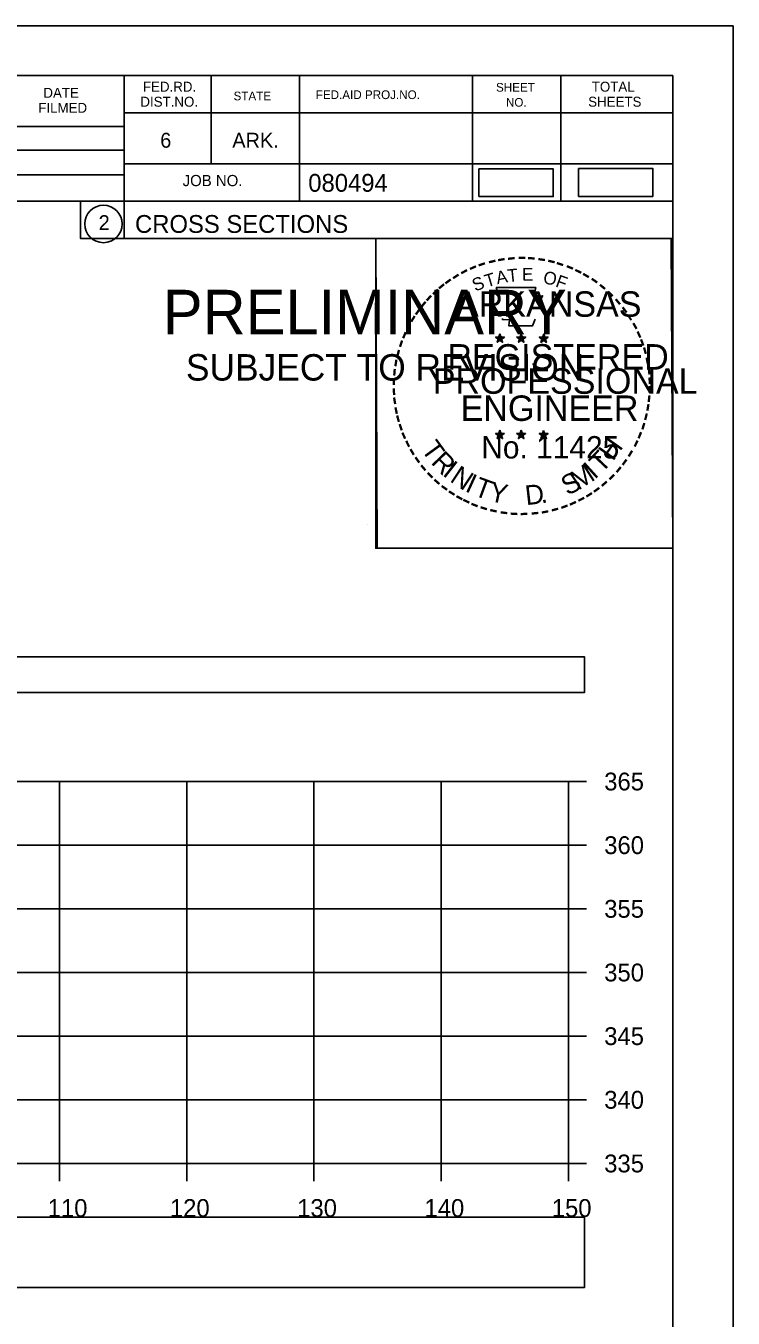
# Model space of a CAD drawing. Extents: x 1376273 to 1384221, y 378927 to 384592.
# Drawn here: x 1377165.1 to 1377220.7, y 382570.4 to 382671.9 of the extents above; entities that cross this region are included whole.
import ezdxf

# ---------------------------------------------------------------- set-up
doc = ezdxf.new("R2010")
doc.units = 0
for name, color, linetype in [('R_Axis', 7, 'Continuous'), ('R_Axis Annot', 7, 'Continuous'), ('R_Border', 7, 'Continuous'), ('R_Border PE', 7, 'Continuous'), ('R_Border Prem', 7, 'Continuous'), ('R_Drive', 7, 'Continuous'), ('R_Grid', 7, 'Continuous'), ('R_No Plot', 7, 'Continuous')]:
    doc.layers.add(name, color=color, linetype=linetype)

msp = doc.modelspace()

# ---------------------------------------------------------------- linework, layer by layer
at = {"layer": 'R_Axis'}
for p, q in [((1377207.77, 382582.54), (1377207.77, 382612.54)), ((1377209.17, 382612.54), (1377207.77, 382612.54)), ((1377209.17, 382607.54), (1377207.77, 382607.54)), ((1377209.17, 382602.54), (1377207.77, 382602.54)), ((1377209.17, 382597.54), (1377207.77, 382597.54)), ((1377209.17, 382592.54), (1377207.77, 382592.54)), ((1377209.17, 382587.54), (1377207.77, 382587.54)), ((1376907.77, 382582.54), (1377207.77, 382582.54)), ((1377167.77, 382581.14), (1377167.77, 382582.54)), ((1377177.77, 382581.14), (1377177.77, 382582.54)), ((1377187.77, 382581.14), (1377187.77, 382582.54)), ((1377197.77, 382581.14), (1377197.77, 382582.54)), ((1377207.77, 382581.14), (1377207.77, 382582.54)), ((1377209.17, 382582.54), (1377207.77, 382582.54))]:
    msp.add_line(p, q, dxfattribs=at)
at = {"layer": 'R_Axis Annot'}
for points in [[(1376907.2, 382619.52), (1377209.01, 382619.52), (1377209.01, 382622.34), (1376907.2, 382622.34)], [(1376907.2, 382572.79), (1377209.01, 382572.79), (1377209.01, 382578.31), (1376907.2, 382578.31)]]:
    msp.add_lwpolyline(points, close=True, dxfattribs=at)
at = {"layer": 'R_Border'}
for p, q in [((1376899.77, 382668), (1377215.95, 382668)), ((1377172.85, 382668), (1377172.85, 382655.2)), ((1377179.69, 382668), (1377179.69, 382661.06)), ((1377186.63, 382668), (1377186.63, 382658.12)), ((1377200.21, 382668), (1377200.21, 382658.12)), ((1377207.15, 382668), (1377207.15, 382658.12)), ((1377215.95, 382462.54), (1377215.95, 382668)), ((1377215.95, 382665.06), (1377172.85, 382665.06)), ((1377215.95, 382665.08), (1377215.95, 382665.08)), ((1377133.69, 382663.98), (1377172.85, 382663.98)), ((1377133.69, 382662.12), (1377172.85, 382662.12)), ((1377215.95, 382661.06), (1377172.85, 382661.06)), ((1377175.81, 382661.06), (1377215.95, 382661.06)), ((1377133.69, 382660.18), (1377172.85, 382660.18)), ((1377215.95, 382658.12), (1377133.69, 382658.12)), ((1377172.85, 382655.2), (1377215.95, 382655.2))]:
    msp.add_line(p, q, dxfattribs=at)
msp.add_circle((1377171.23, 382656.33), 1.47, dxfattribs=at)
at = {"layer": 'R_Border PE'}
for p, q in [((1377202.03, 382647.45), (1377202.38, 382647.34)), ((1377202.03, 382647.45), (1377202.29, 382647.41)), ((1377202.03, 382647.45), (1377202.27, 382647.33)), ((1377202.38, 382647.71), (1377202.34, 382647.45)), ((1377202.38, 382647.34), (1377202.38, 382647.71)), ((1377202.38, 382647.71), (1377202.43, 382647.46)), ((1377202.73, 382647.45), (1377202.38, 382647.34)), ((1377202.73, 382647.45), (1377202.44, 382647.4)), ((1377202.73, 382647.45), (1377202.52, 382647.35)), ((1377203.7, 382647.45), (1377204.05, 382647.34)), ((1377203.7, 382647.45), (1377203.96, 382647.41)), ((1377203.7, 382647.45), (1377203.94, 382647.33)), ((1377204.05, 382647.71), (1377204.01, 382647.45)), ((1377204.05, 382647.34), (1377204.05, 382647.71)), ((1377204.05, 382647.71), (1377204.1, 382647.46)), ((1377204.4, 382647.45), (1377204.05, 382647.34)), ((1377204.4, 382647.45), (1377204.11, 382647.4)), ((1377204.4, 382647.45), (1377204.19, 382647.35)), ((1377205.47, 382647.44), (1377205.82, 382647.33)), ((1377205.47, 382647.44), (1377205.72, 382647.39)), ((1377205.47, 382647.44), (1377205.7, 382647.32)), ((1377205.82, 382647.69), (1377205.77, 382647.44)), ((1377205.82, 382647.33), (1377205.82, 382647.69)), ((1377205.82, 382647.69), (1377205.86, 382647.44)), ((1377206.16, 382647.44), (1377205.82, 382647.33)), ((1377206.16, 382647.44), (1377205.88, 382647.39)), ((1377206.16, 382647.44), (1377205.96, 382647.34)), ((1377202.17, 382647.04), (1377202.38, 382647.34)), ((1377202.17, 382647.04), (1377202.29, 382647.29)), ((1377202.17, 382647.04), (1377202.38, 382647.26)), ((1377202.59, 382647.04), (1377202.38, 382647.34)), ((1377202.59, 382647.04), (1377202.38, 382647.26)), ((1377202.59, 382647.04), (1377202.46, 382647.33)), ((1377203.84, 382647.04), (1377204.05, 382647.34)), ((1377203.84, 382647.04), (1377203.96, 382647.29)), ((1377203.84, 382647.04), (1377204.05, 382647.26)), ((1377204.26, 382647.04), (1377204.05, 382647.34)), ((1377204.26, 382647.04), (1377204.05, 382647.26)), ((1377204.26, 382647.04), (1377204.13, 382647.33)), ((1377205.6, 382647.03), (1377205.82, 382647.33)), ((1377205.6, 382647.03), (1377205.73, 382647.28)), ((1377205.6, 382647.03), (1377205.81, 382647.25)), ((1377206.03, 382647.03), (1377205.81, 382647.25)), ((1377206.03, 382647.03), (1377205.82, 382647.33)), ((1377206.03, 382647.03), (1377205.89, 382647.32)), ((1377202.03, 382639.88), (1377202.38, 382639.77)), ((1377202.03, 382639.88), (1377202.28, 382639.83)), ((1377202.03, 382639.88), (1377202.27, 382639.76)), ((1377202.16, 382639.47), (1377202.38, 382639.77)), ((1377202.16, 382639.47), (1377202.29, 382639.71)), ((1377202.16, 382639.47), (1377202.38, 382639.69)), ((1377202.38, 382640.13), (1377202.34, 382639.88)), ((1377202.38, 382639.77), (1377202.38, 382640.13)), ((1377202.38, 382640.13), (1377202.43, 382639.88)), ((1377202.72, 382639.88), (1377202.38, 382639.77)), ((1377202.59, 382639.47), (1377202.38, 382639.77)), ((1377202.59, 382639.47), (1377202.38, 382639.68)), ((1377202.72, 382639.88), (1377202.44, 382639.83)), ((1377202.59, 382639.47), (1377202.45, 382639.76)), ((1377202.72, 382639.88), (1377202.52, 382639.78)), ((1377203.7, 382639.88), (1377204.05, 382639.77)), ((1377203.7, 382639.88), (1377203.95, 382639.83)), ((1377203.7, 382639.88), (1377203.93, 382639.76)), ((1377203.83, 382639.47), (1377204.05, 382639.77)), ((1377203.83, 382639.47), (1377203.96, 382639.71)), ((1377203.83, 382639.47), (1377204.04, 382639.69)), ((1377204.05, 382640.13), (1377204.01, 382639.88)), ((1377204.26, 382639.47), (1377204.04, 382639.68)), ((1377204.05, 382639.77), (1377204.05, 382640.13)), ((1377204.05, 382640.13), (1377204.1, 382639.88)), ((1377204.39, 382639.88), (1377204.05, 382639.77)), ((1377204.26, 382639.47), (1377204.05, 382639.77)), ((1377204.39, 382639.88), (1377204.11, 382639.83)), ((1377204.26, 382639.47), (1377204.12, 382639.76)), ((1377204.39, 382639.88), (1377204.19, 382639.78)), ((1377205.46, 382639.87), (1377205.81, 382639.76)), ((1377205.46, 382639.87), (1377205.72, 382639.82)), ((1377205.46, 382639.87), (1377205.7, 382639.75)), ((1377205.6, 382639.46), (1377205.81, 382639.76)), ((1377205.6, 382639.46), (1377205.72, 382639.7)), ((1377205.6, 382639.46), (1377205.81, 382639.68)), ((1377205.81, 382640.12), (1377205.77, 382639.87)), ((1377205.81, 382639.76), (1377205.81, 382640.12)), ((1377205.81, 382640.12), (1377205.86, 382639.87)), ((1377206.16, 382639.87), (1377205.81, 382639.76)), ((1377206.03, 382639.46), (1377205.81, 382639.76)), ((1377206.03, 382639.46), (1377205.81, 382639.67)), ((1377206.16, 382639.87), (1377205.87, 382639.82)), ((1377206.03, 382639.46), (1377205.89, 382639.75)), ((1377206.16, 382639.87), (1377205.96, 382639.77))]:
    msp.add_line(p, q, dxfattribs=at)
for points in [[(1377202.07, 382651.33), (1377202.34, 382650.5)], [(1377205.58, 382650.41), (1377205.73, 382650.69), (1377205.04, 382650.67), (1377205.19, 382651.33), (1377202.07, 382651.33)], [(1377202.57, 382648.91), (1377202.57, 382648.82), (1377203.13, 382648.8), (1377203.07, 382648.33), (1377204.94, 382648.33), (1377205.15, 382648.86)], [(1377202.38, 382647.71), (1377202.59, 382647.04), (1377202.03, 382647.45), (1377202.73, 382647.45), (1377202.17, 382647.04), (1377202.38, 382647.71)], [(1377204.05, 382647.71), (1377204.26, 382647.04), (1377203.7, 382647.45), (1377204.4, 382647.45), (1377203.84, 382647.04), (1377204.05, 382647.71)], [(1377205.82, 382647.69), (1377206.03, 382647.03), (1377205.47, 382647.44), (1377206.16, 382647.44), (1377205.6, 382647.03), (1377205.82, 382647.69)], [(1377202.38, 382640.13), (1377202.59, 382639.47), (1377202.03, 382639.88), (1377202.72, 382639.88), (1377202.16, 382639.47), (1377202.38, 382640.13)], [(1377204.05, 382640.13), (1377204.26, 382639.47), (1377203.7, 382639.88), (1377204.39, 382639.88), (1377203.83, 382639.47), (1377204.05, 382640.13)], [(1377205.81, 382640.12), (1377206.03, 382639.46), (1377205.46, 382639.87), (1377206.16, 382639.87), (1377205.6, 382639.46), (1377205.81, 382640.12)]]:
    msp.add_lwpolyline(points, dxfattribs=at)
for centre, radius in [((1377202.38, 382647.34), 0.172), ((1377202.38, 382647.34), 0.145), ((1377202.38, 382647.34), 0.116), ((1377202.38, 382647.34), 0.0991), ((1377204.05, 382647.34), 0.172), ((1377204.05, 382647.34), 0.145), ((1377204.05, 382647.34), 0.116), ((1377204.05, 382647.34), 0.0991), ((1377205.81, 382647.33), 0.172), ((1377205.81, 382647.33), 0.145), ((1377205.81, 382647.33), 0.116), ((1377202.38, 382647.34), 0.0747), ((1377202.38, 382647.34), 0.0495), ((1377202.38, 382647.34), 0.0296), ((1377204.05, 382647.34), 0.0747), ((1377204.05, 382647.34), 0.0495), ((1377204.05, 382647.34), 0.0296), ((1377205.81, 382647.33), 0.0991), ((1377205.81, 382647.33), 0.0747), ((1377205.81, 382647.33), 0.0495), ((1377205.81, 382647.33), 0.0296), ((1377202.38, 382639.77), 0.172), ((1377202.38, 382639.77), 0.145), ((1377202.38, 382639.77), 0.116), ((1377202.38, 382639.77), 0.0991), ((1377202.38, 382639.77), 0.0747), ((1377202.38, 382639.77), 0.0495), ((1377202.38, 382639.77), 0.0296), ((1377204.05, 382639.77), 0.172), ((1377204.05, 382639.77), 0.145), ((1377204.05, 382639.77), 0.116), ((1377204.05, 382639.77), 0.0991), ((1377204.05, 382639.77), 0.0747), ((1377204.05, 382639.77), 0.0495), ((1377204.05, 382639.77), 0.0296), ((1377205.81, 382639.76), 0.172), ((1377205.81, 382639.76), 0.145), ((1377205.81, 382639.76), 0.116), ((1377205.81, 382639.76), 0.0991), ((1377205.81, 382639.76), 0.0747), ((1377205.81, 382639.76), 0.0495), ((1377205.81, 382639.76), 0.0296)]:
    msp.add_circle(centre, radius, dxfattribs=at)
at = {"layer": 'R_Drive'}
for points in [[(1377200.73, 382658.48), (1377206.56, 382658.48), (1377206.56, 382660.66), (1377200.73, 382660.66)], [(1377208.55, 382658.5), (1377214.39, 382658.5), (1377214.39, 382660.68), (1377208.55, 382660.68)]]:
    msp.add_lwpolyline(points, close=True, dxfattribs=at)
at = {"layer": 'R_Grid'}
for p, q in [((1376907.77, 382612.54), (1377207.77, 382612.54)), ((1376907.77, 382612.54), (1377207.77, 382612.54)), ((1377167.77, 382582.54), (1377167.77, 382612.54)), ((1377167.77, 382582.54), (1377167.77, 382612.54)), ((1377177.77, 382582.54), (1377177.77, 382612.54)), ((1377177.77, 382582.54), (1377177.77, 382612.54)), ((1377187.77, 382582.54), (1377187.77, 382612.54)), ((1377187.77, 382582.54), (1377187.77, 382612.54)), ((1377197.77, 382582.54), (1377197.77, 382612.54)), ((1377197.77, 382582.54), (1377197.77, 382612.54)), ((1377207.77, 382582.54), (1377207.77, 382612.54)), ((1377207.77, 382582.54), (1377207.77, 382612.54)), ((1376907.77, 382607.54), (1377207.77, 382607.54)), ((1376907.77, 382607.54), (1377207.77, 382607.54)), ((1376907.77, 382602.54), (1377207.77, 382602.54)), ((1376907.77, 382602.54), (1377207.77, 382602.54)), ((1376907.77, 382597.54), (1377207.77, 382597.54)), ((1376907.77, 382597.54), (1377207.77, 382597.54)), ((1376907.77, 382592.54), (1377207.77, 382592.54)), ((1376907.77, 382592.54), (1377207.77, 382592.54)), ((1376907.77, 382587.54), (1377207.77, 382587.54)), ((1376907.77, 382587.54), (1377207.77, 382587.54)), ((1376907.77, 382582.54), (1377207.77, 382582.54)), ((1376907.77, 382582.54), (1377207.77, 382582.54))]:
    msp.add_line(p, q, dxfattribs=at)
at = {"layer": 'R_No Plot'}
for p, q in [((1376887.37, 382671.89), (1377220.7, 382671.89)), ((1377191.98, 382632.74), (1377191.98, 382632.74))]:
    msp.add_line(p, q, dxfattribs=at)
for points in [[(1376887.36, 382671.89), (1377220.7, 382671.89), (1377220.7, 382458.55), (1376887.36, 382458.55)], [(1377133.69, 382668), (1377133.69, 382658.12), (1377169.42, 382658.12), (1377169.42, 382655.2), (1377192.62, 382655.2), (1377192.62, 382630.86), (1377215.95, 382630.86), (1377215.95, 382462.54), (1376899.77, 382462.54), (1376899.77, 382668)], [(1377192.62, 382655.2), (1377215.83, 382655.2), (1377215.95, 382630.86), (1377192.74, 382630.86)]]:
    msp.add_lwpolyline(points, close=True, dxfattribs=at)

# ---------------------------------------------------------------- texts
at = {"layer": 'R_Axis Annot'}
for s, p in [('365', (1377210.57, 382611.84)), ('360', (1377210.57, 382606.84)), ('355', (1377210.57, 382601.84)), ('350', (1377210.57, 382596.84)), ('345', (1377210.57, 382591.84)), ('340', (1377210.57, 382586.84)), ('335', (1377210.57, 382581.84)), ('110', (1377166.85, 382578.34)), ('120', (1377176.45, 382578.34)), ('130', (1377186.45, 382578.34)), ('140', (1377196.45, 382578.34)), ('150', (1377206.45, 382578.34))]:
    msp.add_text(s, height=1.4, dxfattribs=at).set_placement(p)
at = {"layer": 'R_Border'}
for s, height, p in [('DATE', 0.782, (1377166.51, 382666.24)), ('FED.RD.', 0.782, (1377174.33, 382666.72)), ('STATE', 0.684, (1377181.45, 382666.04)), ('FED.AID PROJ.NO.', 0.684, (1377187.91, 382666.14)), ('SHEET', 0.684, (1377202.07, 382666.72)), ('TOTAL', 0.782, (1377209.59, 382666.72)), ('FILMED', 0.782, (1377166.11, 382665.06)), ('DIST.NO.', 0.782, (1377174.13, 382665.54)), ('NO.', 0.684, (1377202.85, 382665.54)), ('SHEETS', 0.782, (1377209.31, 382665.54)), ('6', 1.17, (1377175.69, 382662.32)), ('ARK.', 1.172, (1377181.35, 382662.32)), ('JOB NO.', 0.879, (1377177.45, 382659.3)), ('080494', 1.4, (1377187.32, 382658.86)), ('2', 1.17, (1377170.85, 382655.85)), ('CROSS SECTIONS', 1.4, (1377173.71, 382655.63))]:
    msp.add_text(s, height=height, rotation=360, dxfattribs=at).set_placement(p)
at = {"layer": 'R_Border PE'}
for s, height, rotation, p in [('-', 1.6, 13.6301, (1377201.57, 382652.7)), ('-', 1.6, 10.2193, (1377202.25, 382652.86)), ('-', 1.6, 5.8968, (1377202.98, 382652.97)), ('-', 1.6, 0.1862, (1377203.75, 382653.04)), ('-', 1.6, 357.743, (1377204.47, 382653.03)), ('-', 1.6, 352.1617, (1377205.22, 382652.97)), ('-', 1.6, 347.2049, (1377205.94, 382652.86)), ('-', 1.6, 28.7918, (1377199.55, 382651.87)), ('-', 1.6, 24.3072, (1377200.19, 382652.19)), ('-', 1.6, 19.1761, (1377200.82, 382652.46)), ('T', 1, 16.4036, (1377201.34, 382651.34)), ('A', 1, 11.2132, (1377202.17, 382651.59)), ('T', 1, 6.0228, (1377203.02, 382651.76)), ('E', 1, 0.8323, (1377204.12, 382651.87)), ('O', 1, 350.4515, (1377205.73, 382651.66)), ('-', 1.6, 342.3362, (1377206.57, 382652.7)), ('-', 1.6, 337.8551, (1377207.31, 382652.48)), ('-', 1.6, 334.1211, (1377207.94, 382652.21)), ('-', 1.6, 38.9507, (1377197.9, 382650.73)), ('-', 1.6, 36.2317, (1377198.38, 382651.11)), ('-', 1.6, 34.0636, (1377198.96, 382651.5)), ('S', 1, 21.594, (1377200.43, 382651.01)), ('F', 1, 340.0707, (1377206.68, 382651.43)), ('-', 1.6, 329.6409, (1377208.52, 382651.93)), ('-', 1.6, 325.8627, (1377209.16, 382651.57)), ('-', 1.6, 320.5297, (1377209.77, 382651.14)), ('-', 1.6, 48.423, (1377197.02, 382649.83)), ('-', 1.6, 42.9622, (1377197.47, 382650.31)), ('ARKANSAS', 2, 360, (1377198.93, 382649.04)), ('-', 1.6, 315.5786, (1377210.37, 382650.65)), ('-', 1.6, 309.8797, (1377210.94, 382650.1)), ('-', 1.6, 54.2325, (1377196.21, 382648.78)), ('-', 1.6, 50.6142, (1377196.62, 382649.35)), ('-', 1.6, 306.6522, (1377211.46, 382649.5)), ('-', 1.6, 62.8713, (1377195.57, 382647.64)), ('-', 1.6, 58.0706, (1377195.88, 382648.25)), ('-', 1.4, 303.6753, (1377211.95, 382648.93)), ('-', 1.6, 299.6684, (1377212.27, 382648.32)), ('-', 1.6, 67.7743, (1377195.31, 382647.03)), ('-', 1.6, 294.6628, (1377212.59, 382647.71)), ('-', 1.6, 75.461, (1377194.89, 382645.68)), ('-', 1.6, 72.3945, (1377195.09, 382646.4)), ('REGISTERED', 2, 360, (1377198.25, 382644.89)), ('DWB', 0.01, 360, (1377202.37, 382647.34)), ('DWB', 0.01, 360, (1377204.04, 382647.34)), ('DWB', 0.01, 360, (1377205.8, 382647.32)), ('-', 1.6, 290.5728, (1377212.85, 382647.14)), ('-', 1.6, 285.1233, (1377213.08, 382646.56)), ('-', 1.6, 81.2013, (1377194.76, 382644.97)), ('-', 1.6, 280.5493, (1377213.28, 382645.81)), ('-', 1.6, 85.1863, (1377194.68, 382644.28)), ('PROFESSIONAL', 2, 360, (1377197.1, 382642.99)), ('-', 1.6, 276.5962, (1377213.44, 382645.05)), ('-', 1.6, 94.1959, (1377194.69, 382642.85)), ('-', 1.6, 89.0622, (1377194.66, 382643.58)), ('-', 1.6, 274.3301, (1377213.5, 382644.32)), ('-', 1.6, 269.9407, (1377213.54, 382643.69)), ('-', 1.6, 98.9479, (1377194.77, 382642.19)), ('ENGINEER', 2, 360, (1377199.29, 382640.86)), ('-', 1.6, 263.5172, (1377213.52, 382643.03)), ('-', 1.6, 101.7149, (1377194.9, 382641.45)), ('-', 1.6, 255.7626, (1377213.34, 382641.69)), ('-', 1.6, 260.9953, (1377213.45, 382642.37)), ('-', 1.6, 105.4578, (1377195.06, 382640.86)), ('-', 1.6, 109.0874, (1377195.28, 382640.23)), ('-', 1.6, 252.8681, (1377213.16, 382640.97)), ('-', 1.6, 114.0643, (1377195.53, 382639.63)), ('-', 1.6, 115.7289, (1377195.84, 382639.01)), ('T', 1.54, 306.0406, (1377196.14, 382638.61)), ('No. 11425', 1.757, 360, (1377200.91, 382637.91)), ('DWB', 0.01, 360, (1377202.36, 382639.76)), ('DWB', 0.01, 360, (1377204.03, 382639.76)), ('DWB', 0.01, 360, (1377205.8, 382639.75)), ('H', 1.54, 54.6088, (1377211.26, 382637.64)), ('-', 1.6, 244.6197, (1377212.67, 382639.67)), ('-', 1.6, 247.8887, (1377212.93, 382640.3)), ('-', 1.6, 120.4471, (1377196.19, 382638.43)), ('R', 1.54, 314.005, (1377196.9, 382637.56)), ('T', 1.54, 46.6444, (1377210.37, 382636.7)), ('-', 1.6, 239.0712, (1377212.28, 382638.92)), ('-', 1.6, 125.8934, (1377196.6, 382637.87)), ('-', 1.6, 130.7181, (1377197.06, 382637.31)), ('I', 1.54, 321.9694, (1377197.8, 382636.63)), ('N', 1.54, 326.5002, (1377198.37, 382636.15)), ('M', 1.54, 32.6563, (1377208.52, 382635.37)), ('I', 1.54, 42.1136, (1377209.81, 382636.22)), ('-', 1.6, 231.2538, (1377211.45, 382637.7)), ('-', 1.6, 233.8452, (1377211.88, 382638.27)), ('-', 1.6, 134.2238, (1377197.58, 382636.77)), ('-', 1.6, 138.9338, (1377198.1, 382636.31)), ('I', 1.54, 335.3603, (1377199.57, 382635.37)), ('T', 1.54, 339.8912, (1377200.24, 382635.04)), ('S', 1.54, 26.9312, (1377207.68, 382634.97)), ('-', 1.6, 225.7653, (1377210.97, 382637.14)), ('-', 1.6, 144.6463, (1377198.66, 382635.9)), ('-', 1.6, 148.0898, (1377199.22, 382635.53)), ('Y', 1.54, 347.8556, (1377201.45, 382634.6)), ('D', 1.54, 6.3969, (1377204.44, 382634.24)), ('-', 1.6, 212.2491, (1377209.36, 382635.77)), ('-', 1.6, 215.7363, (1377209.9, 382636.16)), ('-', 1.6, 221.0851, (1377210.44, 382636.63)), ('-', 1.6, 151.5704, (1377199.8, 382635.2)), ('-', 1.6, 154.6002, (1377200.32, 382634.96)), ('-', 1.6, 158.5612, (1377200.94, 382634.7)), ('.', 1.54, 13.7642, (1377205.63, 382634.36)), ('-', 1.6, 200.7184, (1377207.56, 382634.83)), ('-', 1.6, 204.2516, (1377208.18, 382635.1)), ('-', 1.6, 207.3568, (1377208.8, 382635.42)), ('-', 1.6, 162.7983, (1377201.63, 382634.49)), ('-', 1.6, 167.5555, (1377202.35, 382634.33)), ('-', 1.6, 173.1155, (1377203.12, 382634.22)), ('-', 1.6, 176.5183, (1377203.87, 382634.16)), ('-', 1.6, 181.5918, (1377204.61, 382634.18)), ('-', 1.6, 185.8167, (1377205.42, 382634.26)), ('-', 1.6, 191.2858, (1377206.15, 382634.39)), ('-', 1.6, 195.4743, (1377206.88, 382634.59))]:
    msp.add_text(s, height=height, rotation=rotation, dxfattribs=at).set_placement(p)
at = {"layer": 'R_Border Prem'}
for s, height, p in [('PRELIMINARY', 3.5, (1377175.9, 382647.66)), ('DWB', 0.01, (1377176.64, 382649.51)), ('SUBJECT TO REVISION', 2.0751, (1377177.71, 382644.03))]:
    msp.add_text(s, height=height, rotation=360, dxfattribs=at).set_placement(p)

doc.saveas('drawing.dxf')
